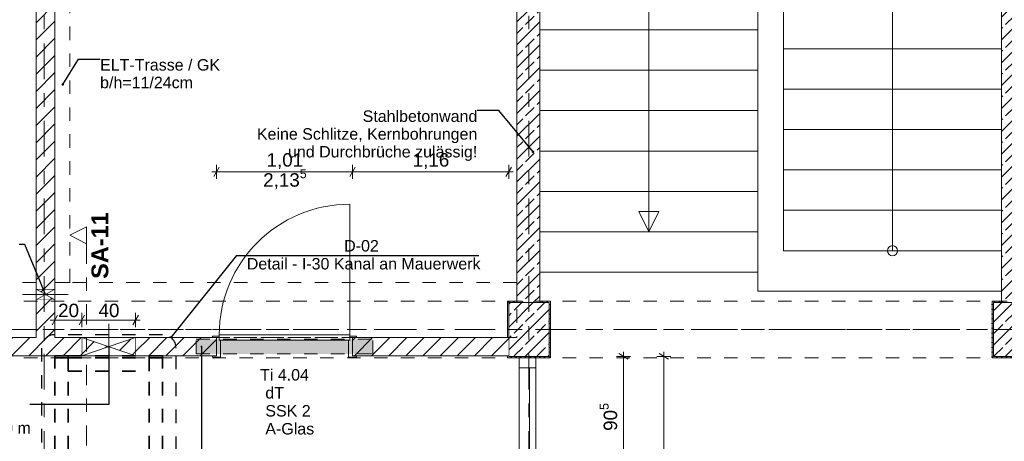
# Model space of a CAD drawing. Header units: metres. Extents: x -3.6 to 90.7, y -11.1 to 18.
# Tile 514 of 656: x 43.5 to 50.9, y 7.5 to 10.6. Entities that reach past the tile are written whole.
import ezdxf

# ---------------------------------------------------------------- set-up
doc = ezdxf.new("R2010")
doc.units = ezdxf.units.M
doc.header["$MEASUREMENT"] = 0
for name, pattern in [('Achse', [0.2, 0.1, -0.05, 0, -0.05]), ('Punktlinie eng', [0.0375, 0.0125, -0.025]), ('Schnittlinie', [0.3, 0.15, -0.075, 0, -0.075]), ('Strichlinie doppelt', [0.546806, 0.264583, -0.105833, 0.070556, -0.105833]), ('Strichlinie eng', [0.115, 0.075, -0.04]), ('Untersicht', [0.1, 0.075, -0.025]), ('Wipeout_Contour', [1, 0, -1])]:
    doc.linetypes.add(name, pattern=pattern)
for name, color, linetype in [('152 - Bemaßung_ Beschriftung.Ausbau', 7, 'Continuous'), ('203 - Marker.Schnitt - Ausbaudetail SA', 7, 'Continuous'), ('208 - Marker.Detail', 7, 'Continuous'), ('451 - Universal.Achsen Raster', 7, 'Continuous'), ('603 - Struktur.Bodenplatte_ Decke Roh', 7, 'Continuous'), ('605 - Struktur.Wand Innen', 7, 'Continuous'), ('607 - Struktur.Stütze', 7, 'Continuous'), ('608 - Struktur.Träger', 7, 'Continuous'), ('610 - Struktur.Treppe_ Rampe', 7, 'Continuous'), ('650 - Abdeckung.Fußboden Aufbau', 7, 'Continuous'), ('Abbruch_605 - Struktur.Wand Innen', 7, 'Continuous'), ('Neubau_152 - Bemaßung_ Beschriftung.Ausbau', 7, 'Continuous'), ('Neubau_605 - Struktur.Wand Innen', 7, 'Continuous'), ('Neubau_615 - Struktur.Sturz', 7, 'Continuous'), ('Neubau_653 - Abdeckung.TB Verkofferung', 7, 'Continuous')]:
    doc.layers.add(name, color=color, linetype=linetype)
doc.styles.add('ERSTELLTER_STIL_1', font='txt')
doc.styles.add('ERSTELLTER_STIL_2', font='txt')
doc.linetypes.add('Abbruch 1', pattern='A,0,[1,2022.0244.A_L5A-PL02.05_iB_Grundriss 3.OG1.Shx,S=0.001984,R=0,X=0,Y=0],-0.25,0', length=0.25)
doc.dimstyles.new('ERSTELLTER_STIL__1', dxfattribs={"dimtxt": 0.1, "dimasz": 0.0532, "dimexe": 0.18, "dimexo": 0.0625, "dimgap": 0, "dimtad": 1, "dimzin": 0, "dimdsep": 46, "dimtxsty": 'ERSTELLTER_STIL_2', "dimblk": 'ARROWHEAD_2', "dimblk1": 'ARROWHEAD_2', "dimblk2": 'ARROWHEAD_2', "dimcen": 0.09, "dimse1": 1, "dimse2": 1, "dimclrd": 7, "dimclre": 7, "dimclrt": 7, "dimazin": 0, "dimtfac": 1, "dimtdec": 4, "dimtmove": 0, "dimatfit": 3, "dimfxl": 1, "dimtolj": 1, "dimtzin": 0, "dimarcsym": 0})
doc.dimstyles.new('ERSTELLTER_STIL__3', dxfattribs={"dimtxt": 0.1, "dimasz": 0.0532, "dimexe": 0.18, "dimexo": 0.0625, "dimgap": 0, "dimtad": 1, "dimtih": 1, "dimtoh": 1, "dimzin": 0, "dimdsep": 46, "dimtxsty": 'ERSTELLTER_STIL_2', "dimblk": 'ARROWHEAD_2', "dimblk1": 'ARROWHEAD_2', "dimblk2": 'ARROWHEAD_2', "dimcen": 0.09, "dimse1": 1, "dimse2": 1, "dimclrd": 7, "dimclre": 7, "dimclrt": 7, "dimazin": 0, "dimtfac": 1, "dimtdec": 4, "dimtmove": 0, "dimatfit": 3, "dimfxl": 1, "dimtolj": 1, "dimtzin": 0, "dimarcsym": 0})
doc.dimstyles.new('ERSTELLTER_STIL__5', dxfattribs={"dimtxt": 0.18, "dimasz": 0.03648, "dimexe": 0.18, "dimexo": 0.0625, "dimgap": 0, "dimtad": 0, "dimtih": 1, "dimtoh": 1, "dimdec": 4, "dimzin": 0, "dimdsep": 46, "dimcen": 0.09, "dimadec": 0, "dimazin": 0, "dimtfac": 1, "dimtdec": 4, "dimtmove": 0, "dimatfit": 3, "dimldrblk": 'ARROWHEAD_11', "dimfxl": 1, "dimtolj": 1, "dimtzin": 0, "dimarcsym": 0})
doc.dimstyles.new('ERSTELLTER_STIL__6', dxfattribs={"dimtxt": 0.18, "dimasz": 0.02736, "dimexe": 0.18, "dimexo": 0.0625, "dimgap": 0, "dimtad": 0, "dimtih": 1, "dimtoh": 1, "dimdec": 4, "dimzin": 0, "dimdsep": 46, "dimcen": 0.09, "dimadec": 0, "dimazin": 0, "dimtfac": 1, "dimtdec": 4, "dimtmove": 0, "dimatfit": 3, "dimldrblk": 'ARROWHEAD_11', "dimfxl": 1, "dimtolj": 1, "dimtzin": 0, "dimarcsym": 0})
pattern_1 = [(45, (0, 0), (-0.08485281, 0.08485281), []), (45, (-0.04243, 0.04243), (-0.08485281, 0.08485281), [0.09, -0.03])]
pattern_2 = [(45, (0, 0), (-0.01767767, 0.01767767), [0, -0.025])]
pattern_3 = [(45, (0, 0), (-0.06363961, 0.06363961), [])]

# ---------------------------------------------------------------- blocks, each defined once
blk = doc.blocks.new('*D161')
at = {"layer": '152 - Bemaßung_ Beschriftung.Ausbau', "color": 7, "linetype": 'Continuous', "lineweight": 5}
for p, q in [((48.0675, 8.0798), (47.9975, 8.1202)), ((48.0325, 8.1), (48.0325, 8.1342)), ((48.085, 8.1), (47.98, 8.1)), ((48.0325, 7.195), (48.0325, 8.1)), ((48.085, 7.195), (47.98, 7.195)), ((47.9975, 7.2152), (48.0675, 7.1748))]:
    blk.add_line(p, q, dxfattribs=at)
at = {"layer": '152 - Bemaßung_ Beschriftung.Ausbau', "color": 7, "lineweight": 5, "insert": (48.0141, 7.5466), "char_height": 0.1, "attachment_point": 7, "rotation": 90, "style": 'ERSTELLTER_STIL_2'}
blk.add_mtext('\\A1;{\\pql;\\fArial|b0|i0|c0|p38;90\\fArial|b0|i0|c0|p38;\\A1{\\H.66x;\\S5^  ;}}', dxfattribs=at)
blk = doc.blocks.new('ARROWHEAD_2')
at = {"color": 0, "linetype": 'Continuous', "lineweight": 0}
for p, q in [((0, 0), (-1, 0)), ((-0.38, -0.66), (0.38, 0.66))]:
    blk.add_line(p, q, dxfattribs=at)
blk = doc.blocks.new('*D162')
at = {"layer": '152 - Bemaßung_ Beschriftung.Ausbau', "color": 7, "linetype": 'Continuous', "lineweight": 5}
for p, q in [((48.3675, 8.0798), (48.2975, 8.1202)), ((48.3325, 8.1), (48.3325, 8.1342)), ((48.385, 8.1), (48.28, 8.1)), ((48.3325, 6), (48.3325, 8.1)), ((48.385, 6), (48.28, 6)), ((48.2975, 6.0202), (48.3675, 5.9798)), ((48.3325, 5.9658), (48.3325, 6))]:
    blk.add_line(p, q, dxfattribs=at)
at = {"layer": '152 - Bemaßung_ Beschriftung.Ausbau', "color": 7, "lineweight": 5, "char_height": 0.1, "attachment_point": 7, "rotation": 90, "style": 'ERSTELLTER_STIL_2'}
for s, insert in [('\\A1;{\\pql;\\fArial|b0|i0|c0|p38;2,24\\fArial|b0|i0|c0|p38;\\A1{\\H.66x;\\S5^  ;}}', (48.4719, 6.8919)), ('\\A1;{\\pql;\\fArial|b0|i0|c0|p38;2,10}', (48.3125, 6.917))]:
    blk.add_mtext(s, dxfattribs=dict(at, insert=insert))
blk = doc.blocks.new('*D179')
at = {"layer": '152 - Bemaßung_ Beschriftung.Ausbau', "color": 7, "linetype": 'Continuous', "lineweight": 5}
for p, q in [((43.81, 8.3175), (43.81, 8.4225)), ((44.01, 8.3175), (44.01, 8.4225)), ((43.7757, 8.37), (43.81, 8.37)), ((43.8302, 8.405), (43.7898, 8.335)), ((43.81, 8.37), (44.01, 8.37)), ((44.0302, 8.405), (43.9898, 8.335))]:
    blk.add_line(p, q, dxfattribs=at)
at = {"layer": '152 - Bemaßung_ Beschriftung.Ausbau', "color": 7, "lineweight": 5, "insert": (43.8341, 8.39), "char_height": 0.1, "attachment_point": 7, "style": 'ERSTELLTER_STIL_2'}
blk.add_mtext('\\A1;{\\pql;\\fArial|b0|i0|c0|p38;20}', dxfattribs=at)
blk = doc.blocks.new('*D180')
at = {"layer": '152 - Bemaßung_ Beschriftung.Ausbau', "color": 7, "linetype": 'Continuous', "lineweight": 5}
for p, q in [((44.01, 8.3175), (44.01, 8.4225)), ((44.41, 8.3175), (44.41, 8.4225)), ((44.0302, 8.405), (43.9898, 8.335)), ((44.01, 8.37), (44.41, 8.37)), ((44.3898, 8.335), (44.4302, 8.405)), ((44.41, 8.37), (44.4442, 8.37))]:
    blk.add_line(p, q, dxfattribs=at)
at = {"layer": '152 - Bemaßung_ Beschriftung.Ausbau', "color": 7, "lineweight": 5, "insert": (44.1341, 8.39), "char_height": 0.1, "attachment_point": 7, "style": 'ERSTELLTER_STIL_2'}
blk.add_mtext('\\A1;{\\pql;\\fArial|b0|i0|c0|p38;40}', dxfattribs=at)
blk = doc.blocks.new('ARROWHEAD_11')
at = {"color": 0, "linetype": 'Continuous', "lineweight": 0}
blk.add_line((0, 0), (-1, 0), dxfattribs=at)
at = {"color": 0, "linetype": 'Continuous', "lineweight": 0, "const_width": 0.25, "flags": 128}
blk.add_lwpolyline([(-0.125, 0, 1), (0.125, 0, 1)], format="xyb", close=True, dxfattribs=at)
blk = doc.blocks.new('*D544')
at = {"layer": '152 - Bemaßung_ Beschriftung.Ausbau', "color": 7, "linetype": 'Continuous', "lineweight": 5}
for p, q in [((45.0302, 9.5057), (44.9898, 9.4357)), ((45.01, 9.4182), (45.01, 9.5232)), ((46.0402, 9.5057), (45.9998, 9.4357)), ((46.02, 9.4182), (46.02, 9.5232)), ((44.9757, 9.4707), (45.01, 9.4707)), ((45.01, 9.4707), (46.02, 9.4707))]:
    blk.add_line(p, q, dxfattribs=at)
at = {"layer": '152 - Bemaßung_ Beschriftung.Ausbau', "color": 7, "lineweight": 5, "char_height": 0.1, "attachment_point": 7, "style": 'ERSTELLTER_STIL_2'}
for s, insert in [('\\A1;{\\pql;\\fArial|b0|i0|c0|p38;2,13\\fArial|b0|i0|c0|p38;\\A1{\\H.66x;\\S5^  ;}}', (45.3569, 9.3312)), ('\\A1;{\\pql;\\fArial|b0|i0|c0|p38;1,01}', (45.3819, 9.4907))]:
    blk.add_mtext(s, dxfattribs=dict(at, insert=insert))
blk = doc.blocks.new('*D545')
at = {"layer": '152 - Bemaßung_ Beschriftung.Ausbau', "color": 7, "linetype": 'Continuous', "lineweight": 5}
for p, q in [((46.0402, 9.5057), (45.9998, 9.4357)), ((46.02, 9.4182), (46.02, 9.5232)), ((47.1598, 9.4357), (47.2002, 9.5057)), ((47.18, 9.4182), (47.18, 9.5232)), ((46.02, 9.4707), (47.18, 9.4707)), ((47.18, 9.4707), (47.2142, 9.4707))]:
    blk.add_line(p, q, dxfattribs=at)
at = {"layer": '152 - Bemaßung_ Beschriftung.Ausbau', "color": 7, "lineweight": 5, "insert": (46.467, 9.4907), "char_height": 0.1, "attachment_point": 7, "style": 'ERSTELLTER_STIL_2'}
blk.add_mtext('\\A1;{\\pql;\\fArial|b0|i0|c0|p38;1,16}', dxfattribs=at)

msp = doc.modelspace()

# ---------------------------------------------------------------- hatches: boundary and pattern name
at = {"layer": '607 - Struktur.Stütze', "linetype": 'Continuous', "lineweight": 0, "true_color": 0x000000}
h = msp.add_hatch(dxfattribs=at)
h.set_pattern_fill('Gips_0001', color=18, style=0, pattern_type=2)
h.set_pattern_definition(pattern_2)
h.paths.add_polyline_path([(47.24, 8.51), (47.17, 8.51), (47.17, 8.2405), (47.18, 8.2405), (47.18, 8.5), (47.24, 8.5)])
h = msp.add_hatch(dxfattribs=at)
h.set_pattern_fill('Gips_0001', color=18, style=0, pattern_type=2)
h.set_pattern_definition(pattern_2)
h.paths.add_polyline_path([(47.17, 8.09), (47.49, 8.09), (47.49, 8.51), (47.41, 8.51), (47.41, 8.5), (47.48, 8.5), (47.48, 8.1), (47.18, 8.1), (47.18, 8.105), (47.17, 8.105)])
h = msp.add_hatch(dxfattribs=at)
h.set_pattern_fill('Beton__Stahlbeton_0001', color=18, style=0, pattern_type=2)
h.set_pattern_definition(pattern_1)
h.paths.add_polyline_path([(47.18, 8.1), (47.48, 8.1), (47.48, 8.5), (47.18, 8.5)])
h = msp.add_hatch(dxfattribs=at)
h.set_pattern_fill('Gips_0001', color=18, style=0, pattern_type=2)
h.set_pattern_definition(pattern_2)
h.paths.add_polyline_path([(50.77, 8.09), (50.935, 8.09), (50.935, 8.1), (50.78, 8.1), (50.78, 8.5), (50.84, 8.5), (50.84, 8.51), (50.77, 8.51)])
h = msp.add_hatch(dxfattribs=at)
h.set_pattern_fill('Beton__Stahlbeton_0001', color=18, style=0, pattern_type=2)
h.set_pattern_definition(pattern_1)
h.paths.add_polyline_path([(50.78, 8.1), (51.08, 8.1), (51.08, 8.5), (50.78, 8.5)])
at = {"layer": 'Abbruch_605 - Struktur.Wand Innen', "linetype": 'Continuous', "lineweight": 0, "true_color": 0x000000}
h = msp.add_hatch(dxfattribs=at)
h.set_pattern_fill('MW_Ziegel_0001', color=18, style=0, pattern_type=2)
h.set_pattern_definition(pattern_3)
h.paths.add_polyline_path([(43.67, 8.6), (43.74, 8.56), (43.81, 8.6)])
h = msp.add_hatch(dxfattribs=at)
h.set_pattern_fill('MW_Ziegel_0001', color=18, style=0, pattern_type=2)
h.set_pattern_definition(pattern_3)
h.paths.add_polyline_path([(43.67, 8.52), (43.81, 8.52), (43.74, 8.56)])
h = msp.add_hatch(dxfattribs=at)
h.set_pattern_fill('MW_Ziegel_0001', color=18, style=0, pattern_type=2)
h.set_pattern_definition(pattern_3)
h.paths.add_polyline_path([(44.21, 8.1728), (44.01, 8.2405), (44.01, 8.105)])
h = msp.add_hatch(dxfattribs=at)
h.set_pattern_fill('MW_Ziegel_0001', color=18, style=0, pattern_type=2)
h.set_pattern_definition(pattern_3)
h.paths.add_polyline_path([(44.21, 8.1728), (44.41, 8.105), (44.41, 8.2405)])

# ---------------------------------------------------------------- linework, layer by layer
at = {"layer": '208 - Marker.Detail', "color": 30, "linetype": 'Continuous', "lineweight": 25, "true_color": 0xff6e00}
for p, q in [((45.1592, 8.8499), (45.2092, 8.8499)), ((45.2092, 8.8499), (46.9592, 8.8499))]:
    msp.add_line(p, q, dxfattribs=at)
at = {"layer": '451 - Universal.Achsen Raster', "color": 160, "linetype": 'Strichlinie doppelt', "lineweight": 9, "true_color": 0x3232ff}
msp.add_line((47.33, -10.585), (47.33, 16.355), dxfattribs=at)
at = {"layer": '605 - Struktur.Wand Innen', "color": 7, "linetype": 'Continuous', "lineweight": 5}
for p, q in [((47.27, 8.1), (47.2575, 8.1)), ((47.27, 8.1), (47.2575, 8.1)), ((47.27, 8.1), (47.2575, 8.1)), ((47.2825, 8.1), (47.27, 8.1)), ((47.2825, 8.1), (47.27, 8.1)), ((47.2825, 8.1), (47.27, 8.1)), ((47.3575, 8.1), (47.2825, 8.1)), ((47.3575, 8.1), (47.2825, 8.1)), ((47.3575, 8.1), (47.2825, 8.1)), ((47.37, 8.1), (47.3575, 8.1)), ((47.37, 8.1), (47.3575, 8.1)), ((47.37, 8.1), (47.3575, 8.1)), ((47.3825, 8.1), (47.37, 8.1)), ((47.3825, 8.1), (47.37, 8.1)), ((47.3825, 8.1), (47.37, 8.1))]:
    msp.add_line(p, q, dxfattribs=at)
at = {"layer": '605 - Struktur.Wand Innen', "color": 7, "linetype": 'Continuous', "lineweight": 9}
for p, q in [((47.2575, 8.1), (47.2575, 6)), ((47.3825, 8.1), (47.3825, 6))]:
    msp.add_line(p, q, dxfattribs=at)
at = {"layer": '605 - Struktur.Wand Innen', "color": 7, "linetype": 'Continuous', "lineweight": 13}
for p, q in [((47.2575, 8.1), (47.2575, 8.015)), ((47.3825, 8.1), (47.2575, 8.1)), ((47.3825, 8.015), (47.3825, 8.1)), ((47.2575, 8.015), (47.3825, 8.015)), ((47.3345, 8.015), (47.2575, 8.015)), ((47.2575, 8.015), (47.2575, 7.195)), ((47.3345, 7.195), (47.3345, 8.015)), ((47.3345, 8.015), (47.3345, 7.195))]:
    msp.add_line(p, q, dxfattribs=at)
at = {"layer": '605 - Struktur.Wand Innen', "color": 7, "linetype": 'Continuous', "lineweight": 18, "flags": 128}
msp.add_lwpolyline([(47.24, 13), (47.24, 8.5)], dxfattribs=at)
at = {"layer": '607 - Struktur.Stütze', "color": 7, "linetype": 'Continuous', "lineweight": 5, "flags": 128}
for points in [[(47.24, 8.51), (47.17, 8.51), (47.17, 8.2405)], [(47.17, 8.105), (47.17, 8.09), (47.49, 8.09), (47.49, 8.51), (47.41, 8.51)], [(50.84, 8.51), (50.77, 8.51), (50.77, 8.09), (50.935, 8.09)]]:
    msp.add_lwpolyline(points, dxfattribs=at)
at = {"layer": '607 - Struktur.Stütze', "color": 7, "linetype": 'Continuous', "lineweight": 13, "flags": 128}
for points in [[(47.18, 8.1), (47.48, 8.1), (47.48, 8.5), (47.18, 8.5)], [(50.78, 8.1), (51.08, 8.1), (51.08, 8.5), (50.78, 8.5)]]:
    msp.add_lwpolyline(points, close=True, dxfattribs=at)
at = {"layer": '650 - Abdeckung.Fußboden Aufbau', "color": 7, "linetype": 'Continuous', "lineweight": 13, "flags": 128}
for points in [[(43.67, 8.2405), (43.67, 12.99), (43.57, 12.99), (43.57, 13.445), (40.29, 13.445), (40.29, 12.99), (40.19, 12.99), (40.19, 8.51)], [(47.17, 8.2405), (47.17, 8.51), (47.24, 8.51), (47.24, 12.99), (47.17, 12.99), (47.17, 13.445), (43.89, 13.445), (43.89, 12.99), (43.81, 12.99), (43.81, 8.2405)], [(45.01, 8.2405), (45.01, 8.105), (42.44, 8.105), (42.44, 8.2405)], [(42.44, 8.2405), (43.67, 8.2405)], [(43.81, 8.2405), (43.89, 8.2405), (45.01, 8.2405)], [(46.02, 8.2405), (47.17, 8.2405)]]:
    msp.add_lwpolyline(points, dxfattribs=at)
at = {"layer": '650 - Abdeckung.Fußboden Aufbau', "color": 7, "linetype": 'Strichlinie eng', "lineweight": 13, "flags": 128}
msp.add_lwpolyline([(45.01, 8.2405), (46.02, 8.2405)], dxfattribs=at)
at = {"layer": 'Abbruch_605 - Struktur.Wand Innen', "color": 160, "linetype": 'Abbruch 1', "lineweight": 5, "true_color": 0x3232ff}
for p, q in [((43.57, 8.56), (43.91, 8.56)), ((43.57, 8.56), (43.91, 8.56)), ((44.21, 8.005), (44.21, 8.3405))]:
    msp.add_line(p, q, dxfattribs=at)
at = {"layer": 'Abbruch_605 - Struktur.Wand Innen', "color": 7, "linetype": 'Abbruch 1', "lineweight": 18}
for p, q in [((43.81, 8.6), (43.67, 8.6)), ((43.67, 8.52), (43.81, 8.52)), ((44.01, 8.2405), (44.01, 8.105)), ((44.41, 8.105), (44.41, 8.2405))]:
    msp.add_line(p, q, dxfattribs=at)
at = {"layer": 'Abbruch_605 - Struktur.Wand Innen', "color": 7, "linetype": 'Abbruch 1', "lineweight": 18, "flags": 128}
for points in [[(43.67, 8.6), (43.67, 8.52)], [(43.81, 8.52), (43.81, 8.6)], [(44.41, 8.2405), (44.01, 8.2405)], [(44.01, 8.105), (44.41, 8.105)]]:
    msp.add_lwpolyline(points, dxfattribs=at)
at = {"layer": 'Neubau_605 - Struktur.Wand Innen', "color": 1, "linetype": 'Continuous', "lineweight": 9}
for p, q in [((43.67, 8.52), (43.81, 8.6)), ((43.67, 8.6), (43.81, 8.52)), ((44.41, 8.105), (44.01, 8.2405)), ((44.01, 8.105), (44.41, 8.2405))]:
    msp.add_line(p, q, dxfattribs=at)
at = {"layer": 'Neubau_653 - Abdeckung.TB Verkofferung', "color": 1, "linetype": 'Untersicht', "lineweight": 9}
for p, q in [((43.67, 8.6495), (33, 8.6495)), ((43.67, 8.6495), (43.67, 8.24)), ((47.24, 8.6495), (43.81, 8.6495)), ((43.81, 8.6495), (43.81, 8.24)), ((47.24, 8.6495), (47.24, 8.24)), ((43.67, 8.24), (33, 8.24)), ((47.24, 8.24), (43.81, 8.24))]:
    msp.add_line(p, q, dxfattribs=at)
at = {"layer": 'Neubau_653 - Abdeckung.TB Verkofferung', "color": 1, "linetype": 'Untersicht', "lineweight": 35, "flags": 128}
msp.add_lwpolyline([(43.91, 7.99), (44.51, 7.99)], dxfattribs=at)

# ---------------------------------------------------------------- texts
at = {"layer": '152 - Bemaßung_ Beschriftung.Ausbau', "color": 7, "linetype": 'Continuous', "lineweight": 9, "insert": (46.947, 9.9266), "char_height": 0.085, "attachment_point": 3, "line_spacing_factor": 0.931953, "style": 'ERSTELLTER_STIL_2'}
msp.add_mtext('\\A1;{\\pqr;\\fArial|b0|i0|c0|p38;Stahlbetonwand\\P\\pqr;\\fArial|b0|i0|c0|p38;Keine Schlitze, Kernbohrungen\\P\\pqr;\\fArial|b0|i0|c0|p38;und \\fArial|b0|i0|c0|p38;Durchbrüche\\fArial|b0|i0|c0|p38; zulässig\\fArial|b0|i0|c0|p38;!}', dxfattribs=at)
at = {"layer": '208 - Marker.Detail', "color": 30, "lineweight": 25, "true_color": 0xff6e00, "char_height": 0.085, "style": 'ERSTELLTER_STIL_2'}
for s, insert, attachment_point in [('\\A1;{\\pql;\\fArial|b0|i0|c0|p38;D-02}', (45.9583, 8.8777), 7), ('\\A1;{\\pql;\\fArial|b0|i0|c0|p38;Detail - I-30 Kanal an Mauerwerk}', (45.2351, 8.8305), 1)]:
    msp.add_mtext(s, dxfattribs=dict(at, insert=insert, attachment_point=attachment_point))
at = {"layer": '605 - Struktur.Wand Innen', "color": 1, "lineweight": 9, "char_height": 0.085, "style": 'ERSTELLTER_STIL_2'}
for s, insert, attachment_point in [('\\A1;{\\pqc;\\pt0;\\fArial|b0|i0|c0|p38;Ti 4.04}', (45.515, 7.9192), 8), ('\\A1;{\\pqr;\\pt0;\\fArial|b0|i0|c0|p38;}', (45.3075, 7.8914), 3), ('\\A1;{\\pql;\\pt0;\\fArial|b0|i0|c0|p38;dT}', (45.3728, 7.872), 1), ('\\A1;{\\pqr;\\pt0;\\fArial|b0|i0|c0|p38;}', (45.3075, 7.7579), 3), ('\\A1;{\\pql;\\pt0;\\fArial|b0|i0|c0|p38;SSK 2}', (45.3728, 7.7384), 1), ('\\A1;{\\pqr;\\pt0;\\fArial|b0|i0|c0|p38;}', (45.3075, 7.6243), 3), ('\\A1;{\\pql;\\pt0;\\fArial|b0|i0|c0|p38;A-Glas}', (45.3728, 7.6049), 1)]:
    msp.add_mtext(s, dxfattribs=dict(at, insert=insert, attachment_point=attachment_point))
at = {"layer": 'Neubau_152 - Bemaßung_ Beschriftung.Ausbau', "color": 1, "linetype": 'Continuous', "lineweight": 13, "insert": (44.1458, 10.3076), "char_height": 0.085, "attachment_point": 1, "line_spacing_factor": 0.924256, "style": 'ERSTELLTER_STIL_2'}
msp.add_mtext('\\A1;{\\pql;\\fArial|b0|i0|c0|p38;ELT-Trasse / GK\\P\\pql;\\fArial|b0|i0|c0|p38;b/h=\\fArial|b0|i0|c0|p38;11\\fArial|b0|i0|c0|p38;/\\fArial|b0|i0|c0|p38;24\\fArial|b0|i0|c0|p38;cm}', dxfattribs=at)
at = {"layer": 'Neubau_152 - Bemaßung_ Beschriftung.Ausbau', "color": 7, "linetype": 'Continuous', "lineweight": 9, "insert": (42.5391, 7.7431), "char_height": 0.085, "attachment_point": 1, "line_spacing_factor": 0.931125, "style": 'ERSTELLTER_STIL_2'}
msp.add_mtext('\\A1;{\\pql;\\fArial|b0|i0|c0|p38;E WD 400/80\\P\\pql;\\fArial|b0|i0|c0|p38;Achshöhe = \\fArial|b0|i0|c0|p38;2,280\\fArial|b0|i0|c0|p38; m\\P\\pql;\\fArial|b0|i0|c0|p38;Bezug OKFF}', dxfattribs=at)

# ---------------------------------------------------------------- dimensions: what is measured, and where the dimension line sits
at = {"layer": '152 - Bemaßung_ Beschriftung.Ausbau', "color": 7, "linetype": 'Continuous', "lineweight": 5}
for base, p1, p2, picture, middle in [((48.032475, 8.0999822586), (47.334475, 7.1949822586), (47.257475, 8.0999822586), '*D161', (47.9624749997, 7.7578485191)), ((48.3325, 8.1), (47.2575, 6), (47.2575, 8.1), '*D162', (48.2625, 7.0468))]:
    dim = msp.add_linear_dim(base=base, p1=p1, p2=p2, angle=90, dimstyle='ERSTELLTER_STIL__1', dxfattribs=at)
    dim.commit()
    dim.dimension.update_dxf_attribs({"geometry": picture, "text_midpoint": middle, "dimtype": 160, "text_rotation": 90})

# ---------------------------------------------------------------- leaders
at = {"layer": '152 - Bemaßung_ Beschriftung.Ausbau', "color": 7, "linetype": 'Continuous', "lineweight": 9, "annotation_type": 0, "has_hookline": 1, "hookline_direction": 1, "text_width": 1.6187}
msp.add_leader([(47.3605, 9.6186), (47.1066, 9.9266), (46.947, 9.9266)], dimstyle='ERSTELLTER_STIL__5', dxfattribs=at)
at = {"layer": 'Neubau_152 - Bemaßung_ Beschriftung.Ausbau', "color": 1, "linetype": 'Continuous', "lineweight": 13, "annotation_type": 0, "has_hookline": 1, "hookline_direction": 0, "text_width": 0.8805}
msp.add_leader([(43.8683, 10.1193), (43.9862, 10.3076), (44.1458, 10.3076)], dimstyle='ERSTELLTER_STIL__5', dxfattribs=at)

# ---------------------------------------------------------------- wipeouts: each hides what was drawn before it
at = {"color": 254, "linetype": 'Wipeout_Contour', "lineweight": 0, "ltscale": 197.390506}
msp.add_wipeout([(47.41, 8.725), (49.03, 8.725), (49.03, 12.025), (47.41, 12.025)], dxfattribs=at).dxf.layer = '610 - Struktur.Treppe_ Rampe'
at = {"color": 254, "linetype": 'Wipeout_Contour', "lineweight": 0, "ltscale": 204.463286}
msp.add_wipeout([(49.22, 8.885), (50.84, 8.885), (50.84, 11.885), (49.22, 11.885)], dxfattribs=at).dxf.layer = '610 - Struktur.Treppe_ Rampe'

# ---------------------------------------------------------------- next in the draw order: hatches: boundary and pattern name
at = {"layer": '605 - Struktur.Wand Innen', "linetype": 'Continuous', "lineweight": 0, "true_color": 0x000000}
h = msp.add_hatch(dxfattribs=at)
h.set_pattern_fill('Beton__Stahlbeton_0001', color=18, style=0, pattern_type=2)
h.set_pattern_definition(pattern_1)
h.paths.add_polyline_path([(47.41, 8.5), (47.41, 13), (47.24, 13), (47.24, 8.5)])
h = msp.add_hatch(dxfattribs=at)
h.set_pattern_fill('Beton__Stahlbeton_0001', color=18, style=0, pattern_type=2)
h.set_pattern_definition(pattern_1)
h.paths.add_polyline_path([(51.01, 8.5), (51.01, 13), (50.84, 13), (50.84, 8.5)])

# ---------------------------------------------------------------- next in the draw order: linework, layer by layer
at = {"layer": '603 - Struktur.Bodenplatte_ Decke Roh', "color": 7, "linetype": 'Continuous', "lineweight": 18, "flags": 128}
msp.add_lwpolyline([(-0.015, 0.005), (62.275, 0.005), (62.275, 13.695), (50.78, 13.695), (50.78, 13.455), (50.78, 13), (50.84, 13), (50.84, 8.585), (49.03, 8.585), (49.03, 8.725), (47.41, 8.725), (47.41, 13), (47.48, 13), (47.48, 13.455), (47.48, 13.695), (14.78, 13.695)], dxfattribs=at)
at = {"layer": '605 - Struktur.Wand Innen', "color": 7, "linetype": 'Continuous', "lineweight": 18, "flags": 128}
for points in [[(47.41, 8.5), (47.41, 13)], [(50.84, 13), (50.84, 8.5)]]:
    msp.add_lwpolyline(points, dxfattribs=at)
at = {"layer": '610 - Struktur.Treppe_ Rampe', "color": 7, "linetype": 'Continuous', "lineweight": 13}
for p, q in [((47.41, 12.025), (47.41, 8.725)), ((49.03, 8.725), (49.03, 12.025)), ((49.22, 11.885), (49.22, 8.885)), ((50.84, 8.885), (50.84, 11.885)), ((47.41, 10.825), (47.41, 10.525)), ((49.03, 10.525), (49.03, 10.825)), ((49.22, 10.685), (49.22, 10.385)), ((50.84, 10.385), (50.84, 10.685)), ((47.41, 10.525), (49.03, 10.525)), ((49.03, 10.525), (47.41, 10.525)), ((47.41, 10.525), (47.41, 10.225)), ((49.03, 10.225), (49.03, 10.525)), ((50.84, 10.385), (49.22, 10.385)), ((49.22, 10.385), (49.22, 10.085)), ((49.22, 10.385), (50.84, 10.385)), ((50.84, 10.085), (50.84, 10.385)), ((47.41, 10.225), (49.03, 10.225)), ((49.03, 10.225), (47.41, 10.225)), ((47.41, 10.225), (47.41, 9.925)), ((49.03, 9.925), (49.03, 10.225)), ((50.84, 10.085), (49.22, 10.085)), ((49.22, 10.085), (49.22, 9.785)), ((49.22, 10.085), (50.84, 10.085)), ((50.84, 9.785), (50.84, 10.085)), ((47.41, 9.925), (49.03, 9.925)), ((49.03, 9.925), (47.41, 9.925)), ((47.41, 9.925), (47.41, 9.625)), ((49.03, 9.625), (49.03, 9.925)), ((50.84, 9.785), (49.22, 9.785)), ((49.22, 9.785), (49.22, 9.485)), ((49.22, 9.785), (50.84, 9.785)), ((50.84, 9.485), (50.84, 9.785)), ((47.41, 9.625), (49.03, 9.625)), ((49.03, 9.625), (47.41, 9.625)), ((47.41, 9.625), (47.41, 9.325)), ((49.03, 9.325), (49.03, 9.625)), ((50.84, 9.485), (49.22, 9.485)), ((49.22, 9.485), (49.22, 9.185)), ((49.22, 9.485), (50.84, 9.485)), ((50.84, 9.185), (50.84, 9.485)), ((47.41, 9.325), (49.03, 9.325)), ((49.03, 9.325), (47.41, 9.325)), ((47.41, 9.325), (47.41, 9.025)), ((49.03, 9.025), (49.03, 9.325)), ((50.84, 9.185), (49.22, 9.185)), ((49.22, 9.185), (49.22, 8.885)), ((49.22, 9.185), (50.84, 9.185)), ((50.84, 8.885), (50.84, 9.185)), ((47.41, 9.025), (49.03, 9.025)), ((49.03, 9.025), (47.41, 9.025)), ((47.41, 9.025), (47.41, 8.725)), ((49.03, 8.725), (49.03, 9.025)), ((49.22, 8.885), (50.84, 8.885)), ((49.22, 8.885), (50.84, 8.885)), ((47.41, 8.725), (49.03, 8.725)), ((47.41, 8.725), (49.03, 8.725))]:
    msp.add_line(p, q, dxfattribs=at)
at = {"layer": '610 - Struktur.Treppe_ Rampe', "color": 7, "linetype": 'Continuous', "lineweight": 18}
for p, q in [((48.22, 12.025), (48.22, 9.025)), ((50.03, 9.185), (50.03, 11.885)), ((50.03, 8.885), (50.03, 9.185))]:
    msp.add_line(p, q, dxfattribs=at)
at = {"layer": '610 - Struktur.Treppe_ Rampe', "color": 7, "linetype": 'Strichlinie eng', "lineweight": 9}
for p, q in [((49.03, 10.525), (47.41, 10.525)), ((49.22, 10.385), (50.84, 10.385)), ((49.03, 10.225), (47.41, 10.225)), ((49.22, 10.085), (50.84, 10.085)), ((49.03, 9.925), (47.41, 9.925)), ((49.22, 9.785), (50.84, 9.785)), ((49.03, 9.625), (47.41, 9.625)), ((49.22, 9.485), (50.84, 9.485)), ((49.03, 9.325), (47.41, 9.325)), ((49.22, 9.185), (50.84, 9.185)), ((49.03, 9.025), (47.41, 9.025))]:
    msp.add_line(p, q, dxfattribs=at)
at = {"layer": '610 - Struktur.Treppe_ Rampe', "color": 7, "linetype": 'Continuous', "lineweight": 18, "flags": 128}
msp.add_lwpolyline([(48.22, 9.025), (48.295, 9.175), (48.145, 9.175)], close=True, dxfattribs=at)
at = {"layer": '610 - Struktur.Treppe_ Rampe', "color": 7, "linetype": 'Continuous', "lineweight": 18}
for start, end in [(0, 180), (180, 0)]:
    msp.add_arc((50.03, 8.885), 0.0375, start, end, dxfattribs=at)
at = {"layer": '650 - Abdeckung.Fußboden Aufbau', "color": 7, "linetype": 'Continuous', "lineweight": 13, "flags": 128}
msp.add_lwpolyline([(52.21, 8.25), (52.21, 8.105), (51.09, 8.105), (51.09, 8.09), (50.77, 8.09), (50.77, 8.51), (50.84, 8.51), (50.84, 8.585), (49.03, 8.585), (49.03, 8.725), (47.41, 8.725), (47.41, 8.51), (47.49, 8.51), (47.49, 8.09), (47.17, 8.09), (47.17, 8.105), (46.02, 8.105), (46.02, 8.2405)], dxfattribs=at)

# ---------------------------------------------------------------- next in the draw order: wipeouts: each hides what was drawn before it
at = {"color": 254, "linetype": 'Wipeout_Contour', "lineweight": 0, "ltscale": 180.404481}
msp.add_wipeout([(43.81, 13), (43.67, 13), (43.67, 8.6), (43.81, 8.6)], dxfattribs=at).dxf.layer = '605 - Struktur.Wand Innen'
at = {"color": 254, "linetype": 'Wipeout_Contour', "lineweight": 0, "ltscale": 175.968742}
msp.add_wipeout([(42.44, 8.2405), (42.44, 8.105), (44.01, 8.105), (44.01, 8.2405)], dxfattribs=at).dxf.layer = '605 - Struktur.Wand Innen'
at = {"color": 254, "linetype": 'Wipeout_Contour', "lineweight": 0, "ltscale": 181.811685}
msp.add_wipeout([(45.01, 8.2405), (44.41, 8.2405), (44.41, 8.105), (45.01, 8.105)], dxfattribs=at).dxf.layer = '605 - Struktur.Wand Innen'
at = {"color": 254, "linetype": 'Wipeout_Contour', "lineweight": 0, "ltscale": 189.25143}
msp.add_wipeout([(46.02, 8.2405), (46.02, 8.105), (47.18, 8.105), (47.18, 8.2405)], dxfattribs=at).dxf.layer = '605 - Struktur.Wand Innen'

# ---------------------------------------------------------------- next in the draw order: hatches: boundary and pattern name
at = {"layer": '605 - Struktur.Wand Innen', "linetype": 'Continuous', "lineweight": 0, "true_color": 0x000000}
h = msp.add_hatch(dxfattribs=at)
h.set_pattern_fill('MW_Ziegel_0001', color=18, style=0, pattern_type=2)
h.set_pattern_definition(pattern_3)
h.paths.add_polyline_path([(43.81, 13), (43.67, 13), (43.67, 8.6), (43.81, 8.6)])
h = msp.add_hatch(dxfattribs=at)
h.set_pattern_fill('MW_Ziegel_0001', color=18, style=0, pattern_type=2)
h.set_pattern_definition(pattern_3)
h.paths.add_polyline_path([(42.44, 8.2405), (42.44, 8.105), (44.01, 8.105), (44.01, 8.2405)])
h = msp.add_hatch(dxfattribs=at)
h.set_pattern_fill('MW_Ziegel_0001', color=18, style=0, pattern_type=2)
h.set_pattern_definition(pattern_3)
h.paths.add_polyline_path([(45.01, 8.2405), (44.41, 8.2405), (44.41, 8.105), (45.01, 8.105)])
h = msp.add_hatch(dxfattribs=at)
h.set_pattern_fill('MW_Ziegel_0001', color=18, style=0, pattern_type=2)
h.set_pattern_definition(pattern_3)
h.paths.add_polyline_path([(46.02, 8.2405), (46.02, 8.105), (47.18, 8.105), (47.18, 8.2405)])
at = {"layer": 'Neubau_615 - Struktur.Sturz', "linetype": 'Continuous', "lineweight": 0, "true_color": 0x3f0000}
msp.add_hatch(color=18, dxfattribs=at).paths.add_polyline_path([(44.86, 8.2278), (44.86, 8.1178), (46.17, 8.1178), (46.17, 8.2278)])

# ---------------------------------------------------------------- next in the draw order: linework, layer by layer
at = {"layer": '203 - Marker.Schnitt - Ausbaudetail SA', "color": 7, "linetype": 'Schnittlinie', "lineweight": 13}
msp.add_line((44.0452, 8.937), (44.0452, 4.763), dxfattribs=at)
at = {"layer": '208 - Marker.Detail', "color": 30, "linetype": 'Continuous', "lineweight": 25, "true_color": 0xff6e00}
msp.add_line((45.1592, 8.8499), (44.6723, 8.2393), dxfattribs=at)
at = {"layer": '208 - Marker.Detail', "color": 30, "linetype": 'Punktlinie eng', "lineweight": 25, "true_color": 0xff6e00}
for p, q in [((43.71, 8.1611), (43.71, 5.805)), ((44.71, 5.805), (44.71, 8.1611))]:
    msp.add_line(p, q, dxfattribs=at)
msp.add_arc((44.61, 8.1611), 0.1, 0, 90, dxfattribs=at)
at = {"layer": '605 - Struktur.Wand Innen', "color": 1, "linetype": 'Continuous', "lineweight": 13}
for p, q in [((46, 8.2605), (46, 9.2305)), ((45.03, 8.2505), (44.98, 8.2505)), ((44.98, 8.2505), (44.98, 8.2405)), ((44.98, 8.2405), (45.01, 8.2405)), ((45.01, 8.2405), (45.01, 8.105)), ((45.03, 8.2605), (45.03, 8.2205)), ((46, 8.2605), (45.03, 8.2605)), ((45.03, 8.2205), (45.03, 8.2505)), ((45.04, 8.2205), (45.03, 8.2205)), ((45.03, 8.2205), (46, 8.2205)), ((45.04, 8.095), (45.04, 8.2205)), ((45.99, 8.095), (45.99, 8.2205)), ((45.99, 8.2205), (46, 8.2205)), ((46, 8.2205), (46, 8.2605)), ((46, 8.2205), (46, 8.2505)), ((46, 8.2505), (46.05, 8.2505)), ((46.05, 8.2405), (46.02, 8.2405)), ((46.02, 8.2405), (46.02, 8.105)), ((46.05, 8.2505), (46.05, 8.2405)), ((45.01, 8.105), (44.98, 8.105)), ((44.98, 8.105), (44.98, 8.095)), ((44.98, 8.095), (45.04, 8.095)), ((46.05, 8.095), (45.99, 8.095)), ((46.02, 8.105), (46.05, 8.105)), ((46.05, 8.105), (46.05, 8.095))]:
    msp.add_line(p, q, dxfattribs=at)
at = {"layer": '605 - Struktur.Wand Innen', "color": 7, "linetype": 'Continuous', "lineweight": 18}
for p, q in [((45.01, 8.105), (45.01, 8.2405)), ((45.01, 8.105), (45.01, 8.2405)), ((45.01, 8.105), (45.01, 8.2405)), ((46.02, 8.105), (46.02, 8.2405)), ((46.02, 8.105), (46.02, 8.2405)), ((46.02, 8.105), (46.02, 8.2405))]:
    msp.add_line(p, q, dxfattribs=at)
at = {"layer": '605 - Struktur.Wand Innen', "color": 7, "linetype": 'Continuous', "lineweight": 18, "flags": 128}
for points in [[(43.67, 13), (43.67, 8.6)], [(43.81, 8.6), (43.81, 13)], [(43.67, 8.2405), (42.44, 8.2405)], [(44.01, 8.2405), (43.81, 8.2405)], [(45.01, 8.2405), (44.41, 8.2405)], [(47.18, 8.2405), (46.02, 8.2405)], [(42.44, 8.105), (44.01, 8.105)], [(44.41, 8.105), (45.01, 8.105)], [(46.02, 8.105), (47.18, 8.105)]]:
    msp.add_lwpolyline(points, dxfattribs=at)
at = {"layer": '605 - Struktur.Wand Innen', "color": 1, "linetype": 'Continuous', "lineweight": 9}
msp.add_arc((46, 8.2605), 0.97, 90, 180, dxfattribs=at)
at = {"layer": '608 - Struktur.Träger', "color": 7, "linetype": 'Untersicht', "lineweight": 13}
msp.add_line((0.38, 8.09), (61.88, 8.09), dxfattribs=at)
at = {"layer": 'Neubau_615 - Struktur.Sturz', "color": 1, "linetype": 'Punktlinie eng', "lineweight": 13}
for p, q in [((44.86, 8.2278), (46.17, 8.2278)), ((44.86, 8.1178), (44.86, 8.2278)), ((46.17, 8.1178), (46.17, 8.2278)), ((44.86, 8.1178), (46.17, 8.1178))]:
    msp.add_line(p, q, dxfattribs=at)
at = {"layer": 'Neubau_653 - Abdeckung.TB Verkofferung', "color": 1, "linetype": 'Untersicht', "lineweight": 9}
for p, q in [((43.81, 8.6495), (43.81, 12.69)), ((43.92, 8.6495), (43.81, 8.6495))]:
    msp.add_line(p, q, dxfattribs=at)
at = {"layer": 'Neubau_653 - Abdeckung.TB Verkofferung', "color": 1, "linetype": 'Untersicht', "lineweight": 35, "flags": 128}
for points in [[(43.81, 8.105), (43.91, 8.105)], [(43.81, 8.09), (43.81, 8.105)], [(43.81, 8.09), (43.91, 8.09)], [(43.81, 6.01), (43.81, 8.09)], [(43.91, 8.09), (43.81, 8.09)], [(43.91, 8.105), (44.51, 8.105)], [(43.91, 8.09), (43.91, 8.105)], [(43.91, 8.09), (44.51, 8.09)], [(43.91, 6.01), (43.91, 8.09)], [(43.91, 7.99), (43.91, 8.09)], [(44.51, 8.09), (44.51, 8.105)], [(44.51, 8.105), (44.61, 8.105)], [(44.51, 6.01), (44.51, 8.09)], [(44.51, 8.09), (44.61, 8.09)], [(44.51, 8.09), (44.51, 7.99)], [(44.61, 8.09), (44.51, 8.09)], [(44.61, 8.09), (44.61, 8.105)], [(44.61, 6.01), (44.61, 8.09)]]:
    msp.add_lwpolyline(points, dxfattribs=at)

# ---------------------------------------------------------------- next in the draw order: dimensions: what is measured, and where the dimension line sits
at = {"layer": '152 - Bemaßung_ Beschriftung.Ausbau', "color": 7, "linetype": 'Continuous', "lineweight": 5}
for base, p1, p2, picture, middle in [((46.02, 9.4707), (45.01, 8.2505), (46.02, 8.2505), '*D544', (45.5118, 9.5407)), ((47.18, 9.4707), (46.02, 8.2505), (47.18, 8.5), '*D545', (46.5968, 9.5407)), ((44.41, 8.37), (44.01, 8.2405), (44.41, 8.2405), '*D180', (44.2103, 8.44))]:
    dim = msp.add_linear_dim(base=base, p1=p1, p2=p2, dimstyle='ERSTELLTER_STIL__3', dxfattribs=at)
    dim.commit()
    dim.dimension.update_dxf_attribs({"geometry": picture, "text_midpoint": middle, "dimtype": 160})

# ---------------------------------------------------------------- next in the draw order: leaders
at = {"layer": 'Neubau_152 - Bemaßung_ Beschriftung.Ausbau', "color": 1, "linetype": 'Continuous', "lineweight": 13, "annotation_type": 0, "has_hookline": 1}
for points, hookline_direction, text_width in [([(44.21, 8.1728), (44.21, 7.7431), (43.623, 7.7431)], 1, 1.0839), ([(44.8986, 8.1728), (44.8986, 7.309), (44.9486, 7.309)], 0, 1.2306)]:
    msp.add_leader(points, dimstyle='ERSTELLTER_STIL__6', dxfattribs=dict(at, hookline_direction=hookline_direction, text_width=text_width))

# ---------------------------------------------------------------- next in the draw order: wipeouts: each hides what was drawn before it
at = {"color": 254, "linetype": 'Wipeout_Contour', "lineweight": 0, "ltscale": 134.257801}
msp.add_wipeout([(44.0452, 9.062), (43.9202, 8.9995), (44.0452, 8.937)], dxfattribs=at).dxf.layer = '203 - Marker.Schnitt - Ausbaudetail SA'
at = {"color": 254, "linetype": 'Wipeout_Contour', "lineweight": 0, "ltscale": 178.15248}
msp.add_wipeout([(43.81, 8.52), (43.67, 8.52), (43.67, 8.2405), (43.81, 8.2405)], dxfattribs=at).dxf.layer = '605 - Struktur.Wand Innen'

# ---------------------------------------------------------------- next in the draw order: hatches: boundary and pattern name
at = {"layer": '605 - Struktur.Wand Innen', "linetype": 'Continuous', "lineweight": 0, "true_color": 0x000000}
h = msp.add_hatch(dxfattribs=at)
h.set_pattern_fill('MW_Ziegel_0001', color=18, style=0, pattern_type=2)
h.set_pattern_definition(pattern_3)
h.paths.add_polyline_path([(43.81, 8.52), (43.67, 8.52), (43.67, 8.2405), (43.81, 8.2405)])

# ---------------------------------------------------------------- next in the draw order: linework, layer by layer
at = {"layer": '203 - Marker.Schnitt - Ausbaudetail SA', "color": 7, "linetype": 'Continuous', "lineweight": 13, "flags": 128}
msp.add_lwpolyline([(44.0452, 9.062), (44.0452, 8.937), (43.9202, 8.9995)], close=True, dxfattribs=at)
at = {"layer": '208 - Marker.Detail', "color": 30, "linetype": 'Punktlinie eng', "lineweight": 25, "true_color": 0xff6e00}
msp.add_line((44.61, 8.2611), (43.81, 8.2611), dxfattribs=at)
msp.add_arc((43.81, 8.1611), 0.1, 90, 180, dxfattribs=at)
at = {"layer": '451 - Universal.Achsen Raster', "color": 160, "linetype": 'Strichlinie doppelt', "lineweight": 9, "true_color": 0x3232ff}
for p, q in [((43.73, -10.585), (43.73, 16.355)), ((64.935, 8.3), (-3.175, 8.3))]:
    msp.add_line(p, q, dxfattribs=at)
at = {"layer": '605 - Struktur.Wand Innen', "color": 7, "linetype": 'Continuous', "lineweight": 18, "flags": 128}
for points in [[(43.67, 8.52), (43.67, 8.2405)], [(43.81, 8.2405), (43.81, 8.52)]]:
    msp.add_lwpolyline(points, dxfattribs=at)
at = {"layer": '608 - Struktur.Träger', "color": 7, "linetype": 'Untersicht', "lineweight": 13}
msp.add_line((0.38, 8.51), (61.88, 8.51), dxfattribs=at)
at = {"layer": '608 - Struktur.Träger', "color": 7, "linetype": 'Achse', "lineweight": 9}
msp.add_line((0.38, 8.3), (61.88, 8.3), dxfattribs=at)
at = {"layer": 'Neubau_653 - Abdeckung.TB Verkofferung', "color": 1, "linetype": 'Untersicht', "lineweight": 9}
msp.add_line((43.92, 8.6495), (43.92, 12.69), dxfattribs=at)

# ---------------------------------------------------------------- next in the draw order: texts
at = {"layer": '203 - Marker.Schnitt - Ausbaudetail SA', "color": 7, "lineweight": 13, "insert": (44.2085, 8.6754), "char_height": 0.125, "attachment_point": 7, "rotation": 90, "style": 'ERSTELLTER_STIL_1'}
msp.add_mtext('\\A1;{\\pql;\\pt0;\\fArial|b1|i0|c0|p38;SA-11}', dxfattribs=at)

# ---------------------------------------------------------------- next in the draw order: dimensions: what is measured, and where the dimension line sits
at = {"layer": '152 - Bemaßung_ Beschriftung.Ausbau', "color": 7, "linetype": 'Continuous', "lineweight": 5}
dim = msp.add_linear_dim(base=(44.01, 8.37), p1=(43.81, 8.2405), p2=(44.01, 8.2405), dimstyle='ERSTELLTER_STIL__3', dxfattribs=at)
dim.commit()
dim.dimension.update_dxf_attribs({"geometry": '*D179', "text_midpoint": (43.9103, 8.44), "dimtype": 160})

# ---------------------------------------------------------------- next in the draw order: leaders
at = {"layer": 'Neubau_152 - Bemaßung_ Beschriftung.Ausbau', "color": 1, "linetype": 'Continuous', "lineweight": 13, "annotation_type": 0, "has_hookline": 1, "hookline_direction": 1, "text_width": 0.8253}
msp.add_leader([(43.74, 8.56), (43.5872, 8.9316), (43.546, 8.9316)], dimstyle='ERSTELLTER_STIL__6', dxfattribs=at)

doc.saveas('drawing.dxf')
